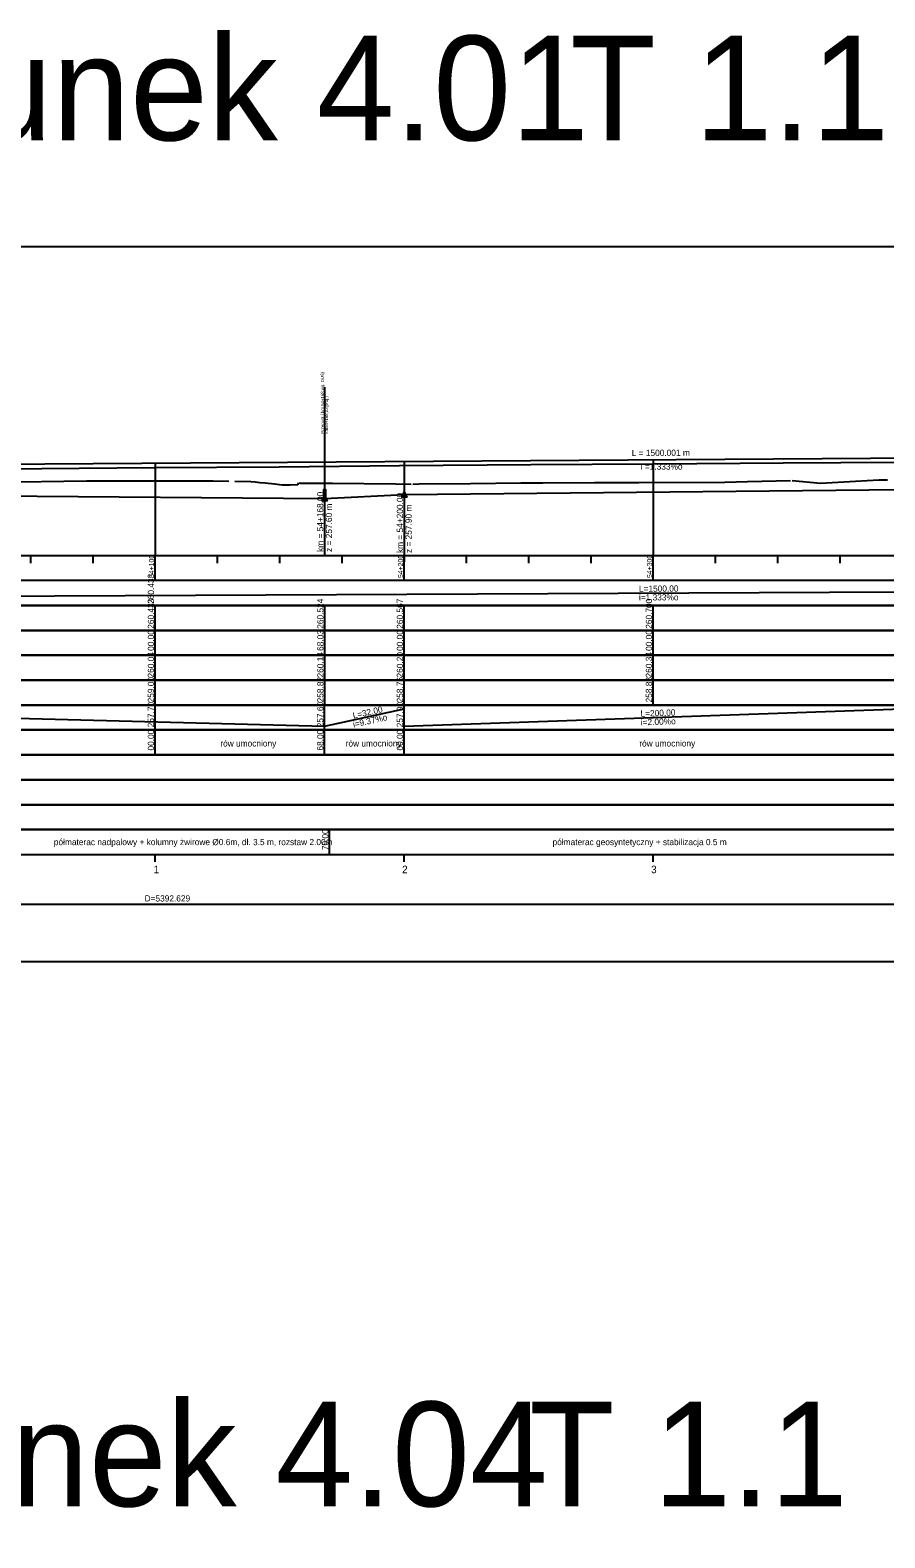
# Model space of a CAD drawing. Extents: x 6445630 to 6518227, y 5499240 to 5511716.
# Drawn here: x 6453281 to 6453624, y 5508735 to 5509341 of the extents above; entities that cross this region are included whole.
import ezdxf

# ---------------------------------------------------------------- set-up
doc = ezdxf.new("R2010")
doc.units = 0
for name, color, linetype in [('Default', 7, 'Continuous'), ('TOR_PROF-obiekty+opisy', 7, 'Continuous'), ('TOR_PROF-opisy pomocnicze', 7, 'Continuous'), ('TOR_PROF-rowy otwarte', 7, 'Continuous'), ('TOR_PROF-tabelka-geometria T1', 7, 'Continuous'), ('TOR_PROF-tabelka-kilometracja', 7, 'Continuous'), ('TOR_PROF-tabelka-odleglosci T1', 7, 'Continuous'), ('TOR_PROF-tabelka-pochylenia proj T1', 7, 'Continuous'), ('TOR_PROF-tabelka-rodzaj rowu T1', 7, 'Continuous'), ('TOR_PROF-tabelka-rowyT1', 7, 'Continuous'), ('TOR_PROF-tabelka-rurociagi T1', 7, 'Continuous'), ('TOR_PROF-tabelka-rzedne istn T1', 7, 'Continuous'), ('TOR_PROF-tabelka-rzedne proj T1', 7, 'Continuous'), ('TOR_PROF-tabelka-teren istniejacy T1', 7, 'Continuous'), ('TOR_PROF-tabelka-warstwa ochronna T1', 7, 'Continuous'), ('TOR_PROF-tor istniejacy T1', 7, 'Continuous'), ('TOR_PROF-tor projektowany', 7, 'Continuous'), ('TOR_PROF-uklad odniesienia', 7, 'Continuous'), ('TOR_PROF-warstwa ochronna', 7, 'Continuous'), ('TOR_RAMKI-dodatkowe3', 7, 'Continuous'), ('TOR_RAMKI-MASKA WYCIECIA', 7, 'Continuous')]:
    doc.layers.add(name, color=color, linetype=linetype)

msp = doc.modelspace()

# ---------------------------------------------------------------- linework, layer by layer
at = {"layer": 'TOR_PROF-obiekty+opisy'}
msp.add_line((6453399.24, 5509129.74), (6453399.24, 5509197.36), dxfattribs=at)
for points in [[(6453399.7, 5509156.13), (6453398.78, 5509156.13), (6453398.78, 5509152.05), (6453399.7, 5509152.05)], [(6453399.61, 5509155.59), (6453398.86, 5509155.59), (6453398.86, 5509152.59), (6453399.61, 5509152.59)]]:
    msp.add_lwpolyline(points, close=True, dxfattribs=at)
for points in [[(6453399.7, 5509152.05), (6453399.7, 5509156.13), (6453398.78, 5509156.13), (6453398.78, 5509152.05), (6453399.7, 5509152.05)], [(6453399.61, 5509152.59), (6453398.86, 5509152.59), (6453398.86, 5509155.59), (6453399.61, 5509155.59), (6453399.61, 5509152.59)]]:
    msp.add_lwpolyline(points, dxfattribs=at)
at = {"layer": 'TOR_PROF-opisy pomocnicze'}
for p, q in [((6453431.21, 5509154.24), (6453431.21, 5509127.24)), ((6453431.21, 5509154.24), (6453431.21, 5509129.74)), ((6453399.21, 5509152.74), (6453399.21, 5509129.74))]:
    msp.add_line(p, q, dxfattribs=at)
for points in [[(6453399.21, 5509153.74), (6453400.21, 5509151.74), (6453398.21, 5509151.74)], [(6453431.21, 5509155.24), (6453432.21, 5509153.24), (6453430.21, 5509153.24)]]:
    msp.add_lwpolyline(points, close=True, dxfattribs=at)
at = {"layer": 'TOR_PROF-rowy otwarte'}
for p, q in [((6453131.21, 5509154.74), (6453399.21, 5509152.74)), ((6453399.21, 5509152.74), (6453431.21, 5509154.24)), ((6453431.21, 5509154.24), (6453631.21, 5509156.24))]:
    msp.add_line(p, q, dxfattribs=at)
for points in [[(6453431.21, 5509154.24), (6453431.21, 5509134.74), (6453431.21, 5509129.74), (6453431.21, 5509129.74)], [(6453399.21, 5509152.74), (6453399.21, 5509134.74), (6453399.21, 5509129.74), (6453399.21, 5509129.74)]]:
    msp.add_lwpolyline(points, dxfattribs=at)
at = {"layer": 'TOR_PROF-tabelka-geometria T1'}
for points in [[(6452331.21, 5508989.74), (6462728.4, 5508989.74)], [(6452331.21, 5508989.74), (6462731.21, 5508989.74)]]:
    msp.add_lwpolyline(points, dxfattribs=at)
at = {"layer": 'TOR_PROF-tabelka-kilometracja'}
for points in [[(6453331.21, 5509006.74), (6453331.21, 5509009.74)], [(6453431.21, 5509006.74), (6453431.21, 5509009.74)], [(6453531.21, 5509006.74), (6453531.21, 5509009.74)]]:
    msp.add_lwpolyline(points, dxfattribs=at)
at = {"layer": 'TOR_PROF-tabelka-odleglosci T1'}
msp.add_lwpolyline([(6452331.21, 5509089.74), (6462731.21, 5509089.74), (6462731.21, 5509099.74), (6452331.21, 5509099.74)], close=True, dxfattribs=at)
for points in [[(6453331.21, 5509089.74), (6453331.21, 5509099.74)], [(6453399.24, 5509089.74), (6453399.24, 5509099.74)], [(6453431.21, 5509089.74), (6453431.21, 5509099.74)], [(6453531.21, 5509089.74), (6453531.21, 5509099.74)]]:
    msp.add_lwpolyline(points, dxfattribs=at)
at = {"layer": 'TOR_PROF-tabelka-pochylenia proj T1'}
msp.add_lwpolyline([(6452331.21, 5509109.74), (6462731.21, 5509109.74), (6462731.21, 5509119.74), (6452331.21, 5509119.74)], close=True, dxfattribs=at)
msp.add_lwpolyline([(6452781.21, 5509111.24), (6454281.21, 5509118.24)], dxfattribs=at)
at = {"layer": 'TOR_PROF-tabelka-rodzaj rowu T1'}
for points in [[(6452331.21, 5509049.74), (6462731.21, 5509049.74), (6462731.21, 5509059.74), (6452331.21, 5509059.74)], [(6452331.21, 5509029.74), (6462731.21, 5509029.74), (6462731.21, 5509039.74), (6452331.21, 5509039.74)]]:
    msp.add_lwpolyline(points, close=True, dxfattribs=at)
for points in [[(6453331.21, 5509049.74), (6453331.21, 5509059.74)], [(6453399.21, 5509049.74), (6453399.21, 5509059.74)], [(6453431.21, 5509049.74), (6453431.21, 5509059.74)]]:
    msp.add_lwpolyline(points, dxfattribs=at)
at = {"layer": 'TOR_PROF-tabelka-rowyT1'}
msp.add_lwpolyline([(6452331.21, 5509059.74), (6462731.21, 5509059.74), (6462731.21, 5509069.74), (6452331.21, 5509069.74)], close=True, dxfattribs=at)
for points in [[(6453331.21, 5509059.74), (6453331.21, 5509069.74)], [(6453399.21, 5509059.74), (6453399.21, 5509069.74)], [(6453431.21, 5509059.74), (6453431.21, 5509069.74)], [(6453131.21, 5509068.24), (6453399.21, 5509061.24)], [(6453399.21, 5509061.24), (6453431.21, 5509068.24)], [(6453431.21, 5509061.24), (6453631.21, 5509068.24)]]:
    msp.add_lwpolyline(points, dxfattribs=at)
at = {"layer": 'TOR_PROF-tabelka-rurociagi T1'}
msp.add_lwpolyline([(6452331.21, 5509039.74), (6462731.21, 5509039.74), (6462731.21, 5509049.74), (6452331.21, 5509049.74)], close=True, dxfattribs=at)
at = {"layer": 'TOR_PROF-tabelka-rzedne istn T1'}
msp.add_lwpolyline([(6452331.21, 5509079.74), (6462731.21, 5509079.74), (6462731.21, 5509089.74), (6452331.21, 5509089.74)], close=True, dxfattribs=at)
for points in [[(6453331.21, 5509079.74), (6453331.21, 5509089.74)], [(6453399.24, 5509079.74), (6453399.24, 5509089.74)], [(6453431.21, 5509079.74), (6453431.21, 5509089.74)], [(6453531.21, 5509079.74), (6453531.21, 5509089.74)], [(6453331.21, 5509069.74), (6453331.21, 5509079.74)], [(6453331.21, 5509069.74), (6453331.21, 5509079.74)], [(6453331.21, 5509069.74), (6453331.21, 5509079.74)], [(6453331.21, 5509069.74), (6453331.21, 5509079.74)], [(6453331.21, 5509069.74), (6453331.21, 5509079.74)], [(6453399.24, 5509069.74), (6453399.24, 5509079.74)], [(6453431.21, 5509069.74), (6453431.21, 5509079.74)], [(6453431.21, 5509069.74), (6453431.21, 5509079.74)], [(6453431.21, 5509069.74), (6453431.21, 5509079.74)], [(6453431.21, 5509069.74), (6453431.21, 5509079.74)], [(6453431.21, 5509069.74), (6453431.21, 5509079.74)], [(6453531.21, 5509069.74), (6453531.21, 5509079.74)], [(6453531.21, 5509069.74), (6453531.21, 5509079.74)], [(6453531.21, 5509069.74), (6453531.21, 5509079.74)], [(6453531.21, 5509069.74), (6453531.21, 5509079.74)], [(6453531.21, 5509069.74), (6453531.21, 5509079.74)]]:
    msp.add_lwpolyline(points, dxfattribs=at)
at = {"layer": 'TOR_PROF-tabelka-rzedne proj T1'}
msp.add_lwpolyline([(6452331.21, 5509099.74), (6462731.21, 5509099.74), (6462731.21, 5509109.74), (6452331.21, 5509109.74)], close=True, dxfattribs=at)
for points in [[(6453331.21, 5509099.74), (6453331.21, 5509109.74)], [(6453399.24, 5509099.74), (6453399.24, 5509109.74)], [(6453431.21, 5509099.74), (6453431.21, 5509109.74)], [(6453531.21, 5509099.74), (6453531.21, 5509109.74)]]:
    msp.add_lwpolyline(points, dxfattribs=at)
at = {"layer": 'TOR_PROF-tabelka-teren istniejacy T1'}
msp.add_lwpolyline([(6452331.21, 5509069.74), (6462731.21, 5509069.74), (6462731.21, 5509079.74), (6452331.21, 5509079.74)], close=True, dxfattribs=at)
msp.add_lwpolyline([(6452331.21, 5509069.74), (6462731.21, 5509069.74), (6462731.21, 5509079.74), (6452331.21, 5509079.74)], close=True, dxfattribs=at)
msp.add_lwpolyline([(6452331.21, 5509069.74), (6462731.21, 5509069.74), (6462731.21, 5509079.74), (6452331.21, 5509079.74)], close=True, dxfattribs=at)
msp.add_lwpolyline([(6452331.21, 5509069.74), (6462731.21, 5509069.74), (6462731.21, 5509079.74), (6452331.21, 5509079.74)], close=True, dxfattribs=at)
msp.add_lwpolyline([(6452331.21, 5509069.74), (6462731.21, 5509069.74), (6462731.21, 5509079.74), (6452331.21, 5509079.74)], close=True, dxfattribs=at)
at = {"layer": 'TOR_PROF-tabelka-warstwa ochronna T1'}
msp.add_lwpolyline([(6452331.21, 5509019.74), (6462731.21, 5509019.74), (6462731.21, 5509029.74), (6452331.21, 5509029.74)], close=True, dxfattribs=at)
at = {"layer": 'TOR_PROF-tor istniejacy T1'}
msp.add_lwpolyline([(6453629.63, 5509167.09), (6453583.41, 5509166.84), (6453531.48, 5509166.44), (6453482.03, 5509166.14), (6453429.29, 5509165.74), (6453380.99, 5509165.29), (6453330.75, 5509164.94), (6453285.7, 5509164.54), (6453230.62, 5509164.29), (6453217.77, 5509164.29), (6453187.01, 5509164.19), (6453131.17, 5509164.04), (6453082.36, 5509163.94), (6453028.66, 5509163.69), (6453006.36, 5509163.69), (6452980.75, 5509163.49), (6452931.09, 5509163.44), (6452879.94, 5509163.44)], dxfattribs=at)
at = {"layer": 'TOR_PROF-tor projektowany'}
msp.add_line((6452781.21, 5509163.24), (6454281.21, 5509173.24), dxfattribs=at)
msp.add_line((6452781.21, 5509163.24), (6454281.21, 5509173.24), dxfattribs=at)
for points in [[(6453331.21, 5509166.9), (6453331.21, 5509134.74), (6453331.21, 5509129.74), (6453331.21, 5509129.74)], [(6453331.21, 5509166.9), (6453331.21, 5509134.74), (6453331.21, 5509129.74), (6453331.21, 5509129.74)], [(6453331.21, 5509166.9), (6453331.21, 5509134.74), (6453331.21, 5509129.74), (6453331.21, 5509129.74)], [(6453431.21, 5509167.57), (6453431.21, 5509134.74), (6453431.21, 5509129.74), (6453431.21, 5509129.74)], [(6453431.21, 5509167.57), (6453431.21, 5509134.74), (6453431.21, 5509129.74), (6453431.21, 5509129.74)], [(6453531.21, 5509168.24), (6453531.21, 5509134.74), (6453531.21, 5509129.74), (6453531.21, 5509129.74)], [(6453531.21, 5509168.24), (6453531.21, 5509134.74), (6453531.21, 5509129.74), (6453531.21, 5509129.74)]]:
    msp.add_lwpolyline(points, dxfattribs=at)
at = {"layer": 'TOR_PROF-uklad odniesienia'}
for p, q in [((6452331.21, 5509129.74), (6462731.21, 5509129.74)), ((6453281.21, 5509126.74), (6453281.21, 5509129.74)), ((6453306.21, 5509126.74), (6453306.21, 5509129.74)), ((6453331.21, 5509119.74), (6453331.21, 5509129.74)), ((6453356.21, 5509126.74), (6453356.21, 5509129.74)), ((6453381.21, 5509126.74), (6453381.21, 5509129.74)), ((6453406.21, 5509126.74), (6453406.21, 5509129.74)), ((6453431.21, 5509119.74), (6453431.21, 5509129.74)), ((6453456.21, 5509126.74), (6453456.21, 5509129.74)), ((6453481.21, 5509126.74), (6453481.21, 5509129.74)), ((6453506.21, 5509126.74), (6453506.21, 5509129.74)), ((6453531.21, 5509119.74), (6453531.21, 5509129.74)), ((6453556.21, 5509126.74), (6453556.21, 5509129.74)), ((6453581.21, 5509126.74), (6453581.21, 5509129.74)), ((6453606.21, 5509126.74), (6453606.21, 5509129.74))]:
    msp.add_line(p, q, dxfattribs=at)
at = {"layer": 'TOR_PROF-warstwa ochronna'}
msp.add_lwpolyline([(6452331.21, 5509009.74), (6462731.21, 5509009.74), (6462731.21, 5509019.74), (6452331.21, 5509019.74)], close=True, dxfattribs=at)
msp.add_lwpolyline([(6453401.21, 5509009.74), (6453401.21, 5509019.74)], dxfattribs=at)
at = {"layer": 'TOR_RAMKI-dodatkowe3'}
for p, q in [((6453264.03, 5509159.19), (6453303.62, 5509159.74)), ((6453303.62, 5509159.74), (6453319.84, 5509159.73)), ((6453319.84, 5509159.73), (6453332.12, 5509159.74)), ((6453332.12, 5509159.74), (6453344.33, 5509159.77)), ((6453344.33, 5509159.77), (6453354.46, 5509159.81)), ((6453354.46, 5509159.81), (6453360.71, 5509159.68)), ((6453569.03, 5509159.47), (6453586.31, 5509159.97)), ((6453587.01, 5509159.97), (6453598.38, 5509158.85)), ((6453598.38, 5509158.85), (6453621.77, 5509160.18)), ((6453621.77, 5509160.18), (6453625.27, 5509160.17)), ((6453363.11, 5509159.69), (6453369.57, 5509159.51)), ((6453369.57, 5509159.51), (6453371.28, 5509159.36)), ((6453371.28, 5509159.36), (6453373.18, 5509159.16)), ((6453373.18, 5509159.16), (6453375.34, 5509158.92)), ((6453375.34, 5509158.92), (6453379.05, 5509158.56)), ((6453379.05, 5509158.56), (6453382.14, 5509158.22)), ((6453382.14, 5509158.22), (6453382.54, 5509158.2)), ((6453382.54, 5509158.2), (6453385.42, 5509158.14)), ((6453385.42, 5509158.14), (6453388.4, 5509158.35)), ((6453388.4, 5509158.35), (6453388.84, 5509158.92)), ((6453388.84, 5509158.92), (6453389.39, 5509158.9)), ((6453389.39, 5509158.9), (6453391.69, 5509158.83)), ((6453391.69, 5509158.83), (6453393.58, 5509158.8)), ((6453393.58, 5509158.8), (6453402.33, 5509158.84)), ((6453402.33, 5509158.84), (6453427.74, 5509158.58)), ((6453427.74, 5509158.58), (6453434.04, 5509158.49)), ((6453434.69, 5509158.48), (6453437.24, 5509158.51)), ((6453437.24, 5509158.51), (6453457.76, 5509158.76)), ((6453457.76, 5509158.76), (6453478, 5509158.95)), ((6453478, 5509158.95), (6453486.91, 5509158.99)), ((6453486.91, 5509158.99), (6453507.54, 5509159.04)), ((6453507.54, 5509159.04), (6453518.99, 5509159.09)), ((6453518.99, 5509159.09), (6453525.44, 5509159.11)), ((6453525.44, 5509159.11), (6453559.91, 5509159.2)), ((6453559.91, 5509159.2), (6453569.03, 5509159.47))]:
    msp.add_line(p, q, dxfattribs=at)
at = {"layer": 'TOR_RAMKI-MASKA WYCIECIA'}
msp.add_lwpolyline([(6452263.34, 5508966.75), (6454333.34, 5508966.75), (6454333.34, 5509253.75), (6452263.34, 5509253.75)], close=True, dxfattribs=at)

# ---------------------------------------------------------------- texts
at = {"layer": 'Default'}
for p in [(6453482.03, 5509166.14), (6453531.48, 5509166.44), (6453583.41, 5509166.84), (6453285.7, 5509164.54), (6453330.75, 5509164.94), (6453380.99, 5509165.29), (6453429.29, 5509165.74)]:
    msp.add_text('+', height=0.001, dxfattribs=at).set_placement(p)
at = {"layer": 'TOR_PROF-obiekty+opisy'}
for s, p in [('         Przepust ( km 54+168 wg. DUŚ)', (6453398.95, 5509174.42)), ('         km54+168,03(proj.) ', (6453400.57, 5509174.42))]:
    msp.add_text(s, height=1.25, rotation=90, dxfattribs=at).set_placement(p)
at = {"layer": 'TOR_PROF-opisy pomocnicze'}
for s, rotation, p in [('L = 1500.001 m', 0.38197, (6453522.56, 5509169.68)), ('L = 1500.001 m', 0.38197, (6453522.56, 5509169.68)), ('  i =1.333%o', 0.38197, (6453524.3, 5509164.19)), ('  i =1.333%o', 0.38197, (6453524.3, 5509164.19)), ('km = 54+168.00', 90, (6453398.71, 5509131.22)), ('km = 54+200.00', 90, (6453430.71, 5509130.78)), ('z = 257.60 m', 90, (6453402.21, 5509131.22)), ('z = 257.90 m', 90, (6453434.21, 5509130.78))]:
    msp.add_text(s, height=2.5, rotation=rotation, dxfattribs=at).set_placement(p)
at = {"layer": 'TOR_PROF-tabelka-geometria T1'}
msp.add_text('D=5392.629', height=2.5, dxfattribs=at).set_placement((6453326.91, 5508990.87))
at = {"layer": 'TOR_PROF-tabelka-kilometracja'}
for s, p in [('1', (6453330.56, 5509002.24)), ('2', (6453430.33, 5509002.24)), ('3', (6453530.32, 5509002.24))]:
    msp.add_text(s, height=3, dxfattribs=at).set_placement(p)
at = {"layer": 'TOR_PROF-tabelka-odleglosci T1'}
for s, p in [('00.00', (6453330.71, 5509091.48)), ('68.03', (6453398.74, 5509091.47)), ('00.00', (6453430.71, 5509091.48)), ('00.00', (6453530.71, 5509091.48))]:
    msp.add_text(s, height=2.5, rotation=90, dxfattribs=at).set_placement(p)
at = {"layer": 'TOR_PROF-tabelka-pochylenia proj T1'}
for s, rotation, p in [('260.433', 90, (6453330.71, 5509110.37)), ('L=1500.00', 0.26738, (6453525.45, 5509115.21)), ('i=1.333%o', 0.26738, (6453525.45, 5509111.71))]:
    msp.add_text(s, height=2.5, rotation=rotation, dxfattribs=at).set_placement(p)
at = {"layer": 'TOR_PROF-tabelka-rodzaj rowu T1'}
for s, p in [('00.00', (6453330.71, 5509051.48)), ('68.00', (6453398.71, 5509051.48)), ('00.00', (6453430.71, 5509051.48))]:
    msp.add_text(s, height=2.5, rotation=90, dxfattribs=at).set_placement(p)
at = {"layer": 'TOR_PROF-tabelka-rowyT1'}
for s, rotation, p in [('257.70', 90, (6453330.71, 5509060.8)), ('257.60', 90, (6453398.71, 5509060.8)), ('L=32.00', 12.33909, (6453410.81, 5509064.28)), ('257.90', 90, (6453430.71, 5509060.8)), ('i=9.37%o', 12.33909, (6453410.88, 5509060.72)), ('L=200.00', 2.00453, (6453526.12, 5509065.06)), ('i=2.00%o', 2.00453, (6453526.23, 5509061.56)), ('rów umocniony', 0.08696, (6453357.33, 5509053.08)), ('rów umocniony', 0.08696, (6453407.67, 5509053.08)), ('rów umocniony', 0.08696, (6453525.58, 5509053.08))]:
    msp.add_text(s, height=2.5, rotation=rotation, dxfattribs=at).set_placement(p)
at = {"layer": 'TOR_PROF-tabelka-rzedne istn T1'}
for s, p in [('260.04', (6453330.71, 5509080.8)), ('260.14', (6453398.74, 5509080.8)), ('260.20', (6453430.71, 5509080.8)), ('260.34', (6453530.71, 5509080.8)), ('259.00', (6453330.71, 5509070.8)), ('258.82', (6453398.74, 5509070.81)), ('258.76', (6453430.71, 5509070.8)), ('258.88', (6453530.71, 5509070.8))]:
    msp.add_text(s, height=2.5, rotation=90, dxfattribs=at).set_placement(p)
at = {"layer": 'TOR_PROF-tabelka-rzedne proj T1'}
for s, p in [('260.433', (6453330.71, 5509100.37)), ('260.524', (6453398.74, 5509100.37)), ('260.567', (6453430.71, 5509100.37)), ('260.700', (6453530.71, 5509100.37))]:
    msp.add_text(s, height=2.5, rotation=90, dxfattribs=at).set_placement(p)
at = {"layer": 'TOR_PROF-uklad odniesienia'}
for s, p in [('Rysunek 4.01', (6453161.9, 5509296.49)), ('T 1.1', (6453497.9, 5509296.49)), ('Rysunek 4.04', (6453145.36, 5508748.03)), ('T 1.1', (6453481.36, 5508748.03))]:
    msp.add_text(s, height=42, dxfattribs=at).set_placement(p)
for s, p in [('54+100', (6453330.71, 5509120.76)), ('54+200', (6453430.71, 5509120.76)), ('54+300', (6453530.71, 5509120.76))]:
    msp.add_text(s, height=2, rotation=90, dxfattribs=at).set_placement(p)
at = {"layer": 'TOR_PROF-warstwa ochronna'}
for s, p in [('półmaterac nadpalowy + kolumny żwirowe Ø0.6m, dł. 3.5 m, rozstaw 2.00m', (6453290.47, 5509013.49)), ('półmaterac geosyntetyczny + stabilizacja 0.5 m', (6453490.75, 5509013.49))]:
    msp.add_text(s, height=2.5, dxfattribs=at).set_placement(p)
msp.add_text('70.00', height=2.5, rotation=90, dxfattribs=at).set_placement((6453400.71, 5509011.48))

doc.saveas('drawing.dxf')
